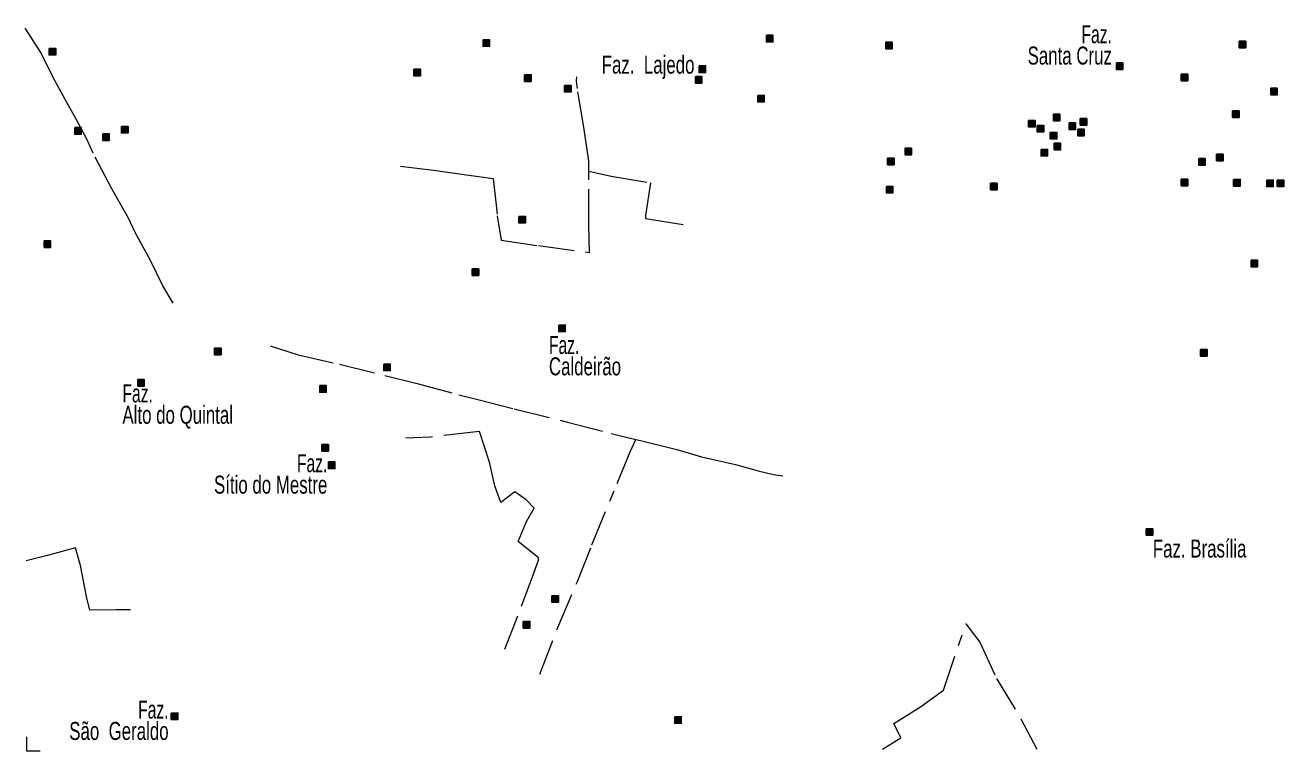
# Model space of a CAD drawing. Extents: x 445.6 to 500, y 8618.1 to 8673.4.
# Drawn here: x 445.66 to 456.84, y 8618.09 to 8624.54 of the extents above; entities that cross this region are included whole.
import ezdxf
from ezdxf.enums import TextEntityAlignment as Align

# ---------------------------------------------------------------- set-up
doc = ezdxf.new("R2010")
doc.units = 0
doc.header["$LTSCALE"] = 0.064
doc.linetypes.add('DOT_DASHED', pattern=[7.7, 5, -1.2, 0.3, -1.2])
for name, color, linetype, lineweight in [('2', 7, 'Continuous', 25), ('22', 7, 'DOT_DASHED', 13), ('63', 7, 'Continuous', 13)]:
    doc.layers.add(name, color=color, linetype=linetype, lineweight=lineweight)
doc.layers.add('61', color=7, linetype='Continuous')

msp = doc.modelspace()

# ---------------------------------------------------------------- hatches: boundary and pattern name
at = {"layer": '2'}
for points in [[(449.727, 8624.4067), (449.785, 8624.4067), (449.785, 8624.3487), (449.727, 8624.3487)], [(452.2457, 8624.4459), (452.3037, 8624.4459), (452.3037, 8624.3879), (452.2457, 8624.3879)], [(453.3059, 8624.3843), (453.3639, 8624.3843), (453.3639, 8624.3263), (453.3059, 8624.3263)], [(456.448, 8624.3937), (456.506, 8624.3937), (456.506, 8624.3357), (456.448, 8624.3357)], [(445.871, 8624.3292), (445.929, 8624.3292), (445.929, 8624.2712), (445.871, 8624.2712)], [(449.1119, 8624.1455), (449.1699, 8624.1455), (449.1699, 8624.0875), (449.1119, 8624.0875)], [(451.6472, 8624.1736), (451.7052, 8624.1736), (451.7052, 8624.1156), (451.6472, 8624.1156)], [(455.3563, 8624.2009), (455.4143, 8624.2009), (455.4143, 8624.1429), (455.3563, 8624.1429)], [(450.0966, 8624.0951), (450.1546, 8624.0951), (450.1546, 8624.0371), (450.0966, 8624.0371)], [(451.614, 8624.0791), (451.672, 8624.0791), (451.672, 8624.0211), (451.614, 8624.0211)], [(455.9327, 8624.1009), (455.9907, 8624.1009), (455.9907, 8624.0429), (455.9327, 8624.0429)], [(450.4513, 8624.0007), (450.5093, 8624.0007), (450.5093, 8623.9427), (450.4513, 8623.9427)], [(452.1682, 8623.9124), (452.2262, 8623.9124), (452.2262, 8623.8544), (452.1682, 8623.8544)], [(456.7274, 8623.9764), (456.7854, 8623.9764), (456.7854, 8623.9184), (456.7274, 8623.9184)], [(454.575, 8623.6896), (454.633, 8623.6896), (454.633, 8623.6316), (454.575, 8623.6316)], [(454.7966, 8623.7451), (454.8546, 8623.7451), (454.8546, 8623.6871), (454.7966, 8623.6871)], [(454.9352, 8623.6673), (454.9932, 8623.6673), (454.9932, 8623.6093), (454.9352, 8623.6093)], [(455.0349, 8623.7062), (455.0929, 8623.7062), (455.0929, 8623.6482), (455.0349, 8623.6482)], [(456.389, 8623.7747), (456.447, 8623.7747), (456.447, 8623.7167), (456.389, 8623.7167)], [(446.0982, 8623.6256), (446.1562, 8623.6256), (446.1562, 8623.5676), (446.0982, 8623.5676)], [(446.3475, 8623.5701), (446.4055, 8623.5701), (446.4055, 8623.5121), (446.3475, 8623.5121)], [(446.5138, 8623.6368), (446.5718, 8623.6368), (446.5718, 8623.5788), (446.5138, 8623.5788)], [(454.6525, 8623.6451), (454.7105, 8623.6451), (454.7105, 8623.5871), (454.6525, 8623.5871)], [(454.7689, 8623.584), (454.8269, 8623.584), (454.8269, 8623.526), (454.7689, 8623.526)], [(455.0127, 8623.6118), (455.0707, 8623.6118), (455.0707, 8623.5538), (455.0127, 8623.5538)], [(453.4782, 8623.443), (453.5362, 8623.443), (453.5362, 8623.385), (453.4782, 8623.385)], [(454.8027, 8623.4875), (454.8607, 8623.4875), (454.8607, 8623.4295), (454.8027, 8623.4295)], [(453.323, 8623.3541), (453.381, 8623.3541), (453.381, 8623.2961), (453.323, 8623.2961)], [(454.6863, 8623.4319), (454.7443, 8623.4319), (454.7443, 8623.3739), (454.6863, 8623.3739)], [(456.0878, 8623.3505), (456.1458, 8623.3505), (456.1458, 8623.2925), (456.0878, 8623.2925)], [(456.2467, 8623.3894), (456.3047, 8623.3894), (456.3047, 8623.3314), (456.2467, 8623.3314)], [(454.2374, 8623.1318), (454.2954, 8623.1318), (454.2954, 8623.0738), (454.2374, 8623.0738)], [(455.9327, 8623.1671), (455.9907, 8623.1671), (455.9907, 8623.1091), (455.9327, 8623.1091)], [(456.3981, 8623.1651), (456.4561, 8623.1651), (456.4561, 8623.1071), (456.3981, 8623.1071)], [(456.6918, 8623.1595), (456.7498, 8623.1595), (456.7498, 8623.1015), (456.6918, 8623.1015)], [(456.7861, 8623.1595), (456.8441, 8623.1595), (456.8441, 8623.1015), (456.7861, 8623.1015)], [(453.312, 8623.104), (453.37, 8623.104), (453.37, 8623.046), (453.312, 8623.046)], [(450.0463, 8622.837), (450.1043, 8622.837), (450.1043, 8622.779), (450.0463, 8622.779)], [(445.8259, 8622.619), (445.8839, 8622.619), (445.8839, 8622.561), (445.8259, 8622.561)], [(456.5533, 8622.4481), (456.6113, 8622.4481), (456.6113, 8622.3901), (456.5533, 8622.3901)], [(449.6307, 8622.3701), (449.6887, 8622.3701), (449.6887, 8622.3121), (449.6307, 8622.3121)], [(450.3999, 8621.8711), (450.4579, 8621.8711), (450.4579, 8621.8131), (450.3999, 8621.8131)], [(447.3414, 8621.6658), (447.3994, 8621.6658), (447.3994, 8621.6078), (447.3414, 8621.6078)], [(456.1034, 8621.6535), (456.1614, 8621.6535), (456.1614, 8621.5955), (456.1034, 8621.5955)], [(448.8443, 8621.5247), (448.9023, 8621.5247), (448.9023, 8621.4667), (448.8443, 8621.4667)], [(446.6585, 8621.3871), (446.7165, 8621.3871), (446.7165, 8621.3291), (446.6585, 8621.3291)], [(448.2755, 8621.3334), (448.3335, 8621.3334), (448.3335, 8621.2754), (448.2755, 8621.2754)], [(448.2956, 8620.8095), (448.3536, 8620.8095), (448.3536, 8620.7515), (448.2956, 8620.7515)], [(448.3525, 8620.6551), (448.4105, 8620.6551), (448.4105, 8620.5971), (448.3525, 8620.5971)], [(455.6213, 8620.0618), (455.6793, 8620.0618), (455.6793, 8620.0038), (455.6213, 8620.0038)], [(450.3396, 8619.4664), (450.3976, 8619.4664), (450.3976, 8619.4084), (450.3396, 8619.4084)], [(450.0851, 8619.238), (450.1431, 8619.238), (450.1431, 8619.18), (450.0851, 8619.18)], [(446.9567, 8618.4242), (447.0147, 8618.4242), (447.0147, 8618.3662), (446.9567, 8618.3662)], [(451.431, 8618.3918), (451.489, 8618.3918), (451.489, 8618.3338), (451.431, 8618.3338)]]:
    msp.add_hatch(color=256, dxfattribs=at).paths.add_polyline_path(points)

# ---------------------------------------------------------------- linework, layer by layer
for points in [[(449.727, 8624.4067), (449.785, 8624.4067), (449.785, 8624.3487), (449.727, 8624.3487)], [(452.2457, 8624.4459), (452.3037, 8624.4459), (452.3037, 8624.3879), (452.2457, 8624.3879)], [(453.3059, 8624.3843), (453.3639, 8624.3843), (453.3639, 8624.3263), (453.3059, 8624.3263)], [(456.448, 8624.3937), (456.506, 8624.3937), (456.506, 8624.3357), (456.448, 8624.3357)], [(445.871, 8624.3292), (445.929, 8624.3292), (445.929, 8624.2712), (445.871, 8624.2712)], [(449.1119, 8624.1455), (449.1699, 8624.1455), (449.1699, 8624.0875), (449.1119, 8624.0875)], [(451.6472, 8624.1736), (451.7052, 8624.1736), (451.7052, 8624.1156), (451.6472, 8624.1156)], [(455.3563, 8624.2009), (455.4143, 8624.2009), (455.4143, 8624.1429), (455.3563, 8624.1429)], [(450.0966, 8624.0951), (450.1546, 8624.0951), (450.1546, 8624.0371), (450.0966, 8624.0371)], [(451.614, 8624.0791), (451.672, 8624.0791), (451.672, 8624.0211), (451.614, 8624.0211)], [(455.9327, 8624.1009), (455.9907, 8624.1009), (455.9907, 8624.0429), (455.9327, 8624.0429)], [(450.4513, 8624.0007), (450.5093, 8624.0007), (450.5093, 8623.9427), (450.4513, 8623.9427)], [(452.1682, 8623.9124), (452.2262, 8623.9124), (452.2262, 8623.8544), (452.1682, 8623.8544)], [(456.7274, 8623.9764), (456.7854, 8623.9764), (456.7854, 8623.9184), (456.7274, 8623.9184)], [(454.575, 8623.6896), (454.633, 8623.6896), (454.633, 8623.6316), (454.575, 8623.6316)], [(454.7966, 8623.7451), (454.8546, 8623.7451), (454.8546, 8623.6871), (454.7966, 8623.6871)], [(454.9352, 8623.6673), (454.9932, 8623.6673), (454.9932, 8623.6093), (454.9352, 8623.6093)], [(455.0349, 8623.7062), (455.0929, 8623.7062), (455.0929, 8623.6482), (455.0349, 8623.6482)], [(456.389, 8623.7747), (456.447, 8623.7747), (456.447, 8623.7167), (456.389, 8623.7167)], [(446.0982, 8623.6256), (446.1562, 8623.6256), (446.1562, 8623.5676), (446.0982, 8623.5676)], [(446.3475, 8623.5701), (446.4055, 8623.5701), (446.4055, 8623.5121), (446.3475, 8623.5121)], [(446.5138, 8623.6368), (446.5718, 8623.6368), (446.5718, 8623.5788), (446.5138, 8623.5788)], [(454.6525, 8623.6451), (454.7105, 8623.6451), (454.7105, 8623.5871), (454.6525, 8623.5871)], [(454.7689, 8623.584), (454.8269, 8623.584), (454.8269, 8623.526), (454.7689, 8623.526)], [(455.0127, 8623.6118), (455.0707, 8623.6118), (455.0707, 8623.5538), (455.0127, 8623.5538)], [(453.4782, 8623.443), (453.5362, 8623.443), (453.5362, 8623.385), (453.4782, 8623.385)], [(454.8027, 8623.4875), (454.8607, 8623.4875), (454.8607, 8623.4295), (454.8027, 8623.4295)], [(453.323, 8623.3541), (453.381, 8623.3541), (453.381, 8623.2961), (453.323, 8623.2961)], [(454.6863, 8623.4319), (454.7443, 8623.4319), (454.7443, 8623.3739), (454.6863, 8623.3739)], [(456.0878, 8623.3505), (456.1458, 8623.3505), (456.1458, 8623.2925), (456.0878, 8623.2925)], [(456.2467, 8623.3894), (456.3047, 8623.3894), (456.3047, 8623.3314), (456.2467, 8623.3314)], [(454.2374, 8623.1318), (454.2954, 8623.1318), (454.2954, 8623.0738), (454.2374, 8623.0738)], [(455.9327, 8623.1671), (455.9907, 8623.1671), (455.9907, 8623.1091), (455.9327, 8623.1091)], [(456.3981, 8623.1651), (456.4561, 8623.1651), (456.4561, 8623.1071), (456.3981, 8623.1071)], [(456.6918, 8623.1595), (456.7498, 8623.1595), (456.7498, 8623.1015), (456.6918, 8623.1015)], [(456.7861, 8623.1595), (456.8441, 8623.1595), (456.8441, 8623.1015), (456.7861, 8623.1015)], [(453.312, 8623.104), (453.37, 8623.104), (453.37, 8623.046), (453.312, 8623.046)], [(450.0463, 8622.837), (450.1043, 8622.837), (450.1043, 8622.779), (450.0463, 8622.779)], [(445.8259, 8622.619), (445.8839, 8622.619), (445.8839, 8622.561), (445.8259, 8622.561)], [(456.5533, 8622.4481), (456.6113, 8622.4481), (456.6113, 8622.3901), (456.5533, 8622.3901)], [(449.6307, 8622.3701), (449.6887, 8622.3701), (449.6887, 8622.3121), (449.6307, 8622.3121)], [(450.3999, 8621.8711), (450.4579, 8621.8711), (450.4579, 8621.8131), (450.3999, 8621.8131)], [(447.3414, 8621.6658), (447.3994, 8621.6658), (447.3994, 8621.6078), (447.3414, 8621.6078)], [(456.1034, 8621.6535), (456.1614, 8621.6535), (456.1614, 8621.5955), (456.1034, 8621.5955)], [(448.8443, 8621.5247), (448.9023, 8621.5247), (448.9023, 8621.4667), (448.8443, 8621.4667)], [(446.6585, 8621.3871), (446.7165, 8621.3871), (446.7165, 8621.3291), (446.6585, 8621.3291)], [(448.2755, 8621.3334), (448.3335, 8621.3334), (448.3335, 8621.2754), (448.2755, 8621.2754)], [(448.2956, 8620.8095), (448.3536, 8620.8095), (448.3536, 8620.7515), (448.2956, 8620.7515)], [(448.3525, 8620.6551), (448.4105, 8620.6551), (448.4105, 8620.5971), (448.3525, 8620.5971)], [(455.6213, 8620.0618), (455.6793, 8620.0618), (455.6793, 8620.0038), (455.6213, 8620.0038)], [(450.3396, 8619.4664), (450.3976, 8619.4664), (450.3976, 8619.4084), (450.3396, 8619.4084)], [(450.0851, 8619.238), (450.1431, 8619.238), (450.1431, 8619.18), (450.0851, 8619.18)], [(446.9567, 8618.4242), (447.0147, 8618.4242), (447.0147, 8618.3662), (446.9567, 8618.3662)], [(451.431, 8618.3918), (451.489, 8618.3918), (451.489, 8618.3338), (451.431, 8618.3338)]]:
    msp.add_lwpolyline(points, close=True, dxfattribs=at)
at = {"layer": '22'}
for points in [[(446.9745, 8622.0665), (446.8801, 8622.2195), (446.7709, 8622.4447), (446.6327, 8622.6989), (446.577, 8622.8224), (446.4268, 8623.0809), (446.2619, 8623.3981), (446.2061, 8623.5228), (446.1116, 8623.6996), (446.0146, 8623.8763), (445.9098, 8624.0668), (445.7958, 8624.292), (445.6579, 8624.5091)], [(450.6681, 8623.2383), (450.6682, 8623.3315), (450.6219, 8623.6287), (450.5656, 8623.9732), (450.559, 8624.0392), (450.5596, 8624.0782)], [(448.9934, 8623.2842), (449.2877, 8623.2478), (449.6017, 8623.2049), (449.8166, 8623.1752), (449.853, 8622.8417), (449.8893, 8622.6271), (450.2199, 8622.5776), (450.6747, 8622.5172), (450.6681, 8622.7582), (450.6681, 8623.161), (450.6681, 8623.2383)], [(450.6681, 8623.2383), (450.8665, 8623.1954), (451.2169, 8623.136), (451.1706, 8622.8454), (451.1706, 8622.819), (451.4483, 8622.7728), (451.5056, 8622.7641)], [(447.8357, 8621.6861), (448.0835, 8621.6077), (448.4521, 8621.5232), (448.8539, 8621.4236), (449.141, 8621.3511), (449.5126, 8621.2516), (449.6818, 8621.2093), (450.0043, 8621.1269), (450.4787, 8621.0092), (450.8654, 8620.9096), (451.0837, 8620.8558)], [(449.9203, 8618.9917), (450.0701, 8619.3729), (450.17, 8619.6436), (450.2199, 8619.7825), (450.2206, 8619.8024), (450.0387, 8619.9484), (450.1136, 8620.1265), (450.1813, 8620.2441), (450.11, 8620.3189), (450.0102, 8620.3901), (449.8853, 8620.294), (449.8318, 8620.4436), (449.7855, 8620.6537), (449.696, 8620.9269), (449.2645, 8620.877), (449.1132, 8620.87), (449.0411, 8620.8661)], [(450.231, 8618.771), (450.3915, 8619.1842), (450.5662, 8619.5939), (450.6946, 8619.918), (450.92, 8620.4654), (451.0341, 8620.7468), (451.0837, 8620.8558)], [(451.0837, 8620.8558), (451.1269, 8620.8451), (451.4412, 8620.7696), (451.6678, 8620.7002), (451.9699, 8620.6338), (452.1829, 8620.5726), (452.3098, 8620.5454), (452.3914, 8620.5333)], [(446.5945, 8619.3423), (446.4694, 8619.3423), (446.234, 8619.3374), (446.2022, 8619.4599), (446.1482, 8619.7342), (446.1065, 8619.891), (445.8564, 8619.8248), (445.6668, 8619.7758)], [(453.2762, 8618.1024), (453.4416, 8618.203), (453.3777, 8618.3307), (453.6142, 8618.4807), (453.8187, 8618.6275), (454.0168, 8619.218), (454.1415, 8619.0552), (454.2917, 8618.7328), (454.5058, 8618.3722), (454.6495, 8618.1046)]]:
    msp.add_lwpolyline(points, dxfattribs=at)
at = {"layer": '63'}
msp.add_lwpolyline([(445.67, 8618.2122), (445.67, 8618.089), (445.7914, 8618.089)], dxfattribs=at)

# ---------------------------------------------------------------- texts
at = {"layer": '61'}
for s, width, p in [('Faz.', 0.65, (455.3162, 8624.3761)), ('Santa Cruz', 0.7, (455.3162, 8624.1861)), ('Faz.', 0.65, (448.3434, 8620.5641)), ('Sítio do Mestre', 0.7, (448.3434, 8620.3741)), ('Faz.', 0.65, (446.9325, 8618.3756)), ('São  Geraldo', 0.7, (446.9325, 8618.1856))]:
    msp.add_text(s, height=0.16, dxfattribs=dict(at, width=width)).set_placement(p, align=Align.RIGHT)
for s, width, p in [('Faz.  Lajedo', 0.7, (450.782, 8624.1057)), ('Faz.', 0.65, (450.3128, 8621.6151)), ('Caldeirão', 0.7, (450.3128, 8621.4251)), ('Faz.', 0.65, (446.5225, 8621.1848)), ('Alto do Quintal', 0.7, (446.5225, 8620.9948)), ('Faz. Brasília', 0.7, (455.6798, 8619.8062))]:
    msp.add_text(s, height=0.16, dxfattribs=dict(at, width=width)).set_placement(p)

doc.saveas('drawing.dxf')
